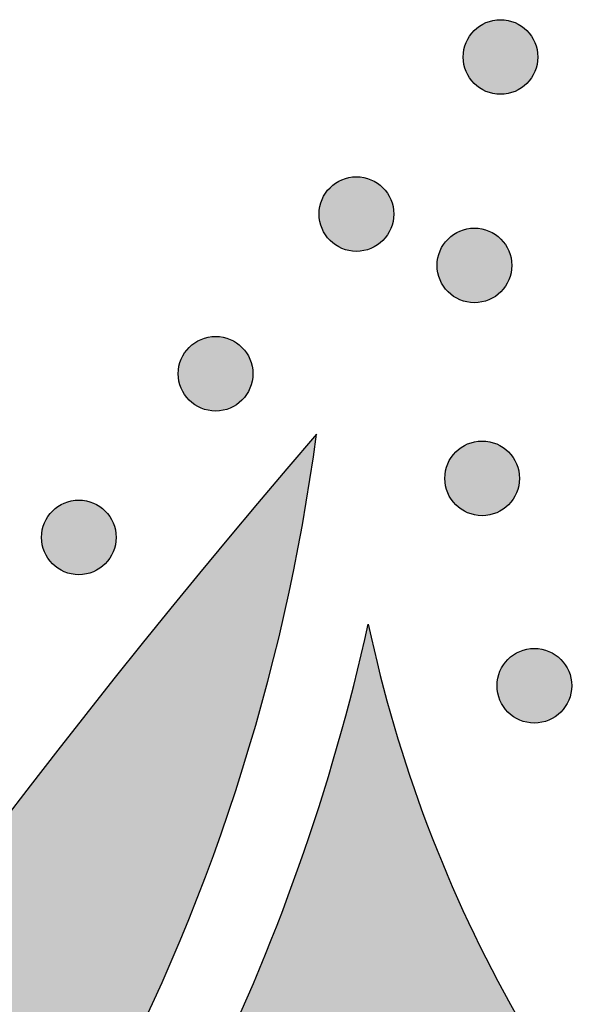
# Model space of a CAD drawing. Header units: millimetres. Extents: x -3873 to -97, y 912 to 4165.
# Tile 511 of 656: x -1963 to -1936, y 3135 to 3182. Entities that reach past the tile are written whole.
import ezdxf

# ---------------------------------------------------------------- set-up
doc = ezdxf.new("R2010")
doc.units = ezdxf.units.MM
doc.layers.add('pattern', color=7, linetype='Continuous', true_color=0x000000)

msp = doc.modelspace()

# ---------------------------------------------------------------- hatches: boundary and pattern name
at = {"layer": 'pattern'}
for points in [[(-1938.588, 3181.016), (-1938.616, 3181.043), (-1938.645, 3181.07), (-1938.675, 3181.097), (-1938.706, 3181.123), (-1938.737, 3181.149), (-1938.77, 3181.174), (-1938.803, 3181.199), (-1938.837, 3181.223), (-1938.872, 3181.246), (-1938.908, 3181.269), (-1938.944, 3181.291), (-1938.981, 3181.313), (-1939.019, 3181.333), (-1939.058, 3181.353), (-1939.098, 3181.372), (-1939.138, 3181.389), (-1939.178, 3181.406), (-1939.22, 3181.423), (-1939.262, 3181.438), (-1939.304, 3181.452), (-1939.347, 3181.465), (-1939.391, 3181.477), (-1939.435, 3181.488), (-1939.479, 3181.498), (-1939.523, 3181.507), (-1939.568, 3181.514), (-1939.614, 3181.521), (-1939.659, 3181.526), (-1939.705, 3181.53), (-1939.751, 3181.533), (-1939.796, 3181.535), (-1939.842, 3181.535), (-1939.888, 3181.535), (-1939.934, 3181.533), (-1939.98, 3181.53), (-1940.026, 3181.526), (-1940.071, 3181.521), (-1940.116, 3181.514), (-1940.161, 3181.507), (-1940.206, 3181.498), (-1940.25, 3181.488), (-1940.294, 3181.477), (-1940.338, 3181.465), (-1940.381, 3181.452), (-1940.423, 3181.438), (-1940.465, 3181.423), (-1940.506, 3181.406), (-1940.547, 3181.389), (-1940.587, 3181.372), (-1940.627, 3181.353), (-1940.665, 3181.333), (-1940.703, 3181.313), (-1940.741, 3181.291), (-1940.777, 3181.269), (-1940.813, 3181.246), (-1940.848, 3181.223), (-1940.882, 3181.199), (-1940.915, 3181.174), (-1940.948, 3181.149), (-1940.979, 3181.123), (-1941.01, 3181.097), (-1941.04, 3181.07), (-1941.069, 3181.043), (-1941.097, 3181.016), (-1941.125, 3180.988), (-1941.152, 3180.959), (-1941.178, 3180.929), (-1941.205, 3180.898), (-1941.23, 3180.866), (-1941.256, 3180.834), (-1941.28, 3180.801), (-1941.304, 3180.766), (-1941.328, 3180.732), (-1941.351, 3180.696), (-1941.373, 3180.659), (-1941.394, 3180.622), (-1941.414, 3180.584), (-1941.434, 3180.545), (-1941.453, 3180.506), (-1941.471, 3180.466), (-1941.488, 3180.425), (-1941.504, 3180.384), (-1941.519, 3180.342), (-1941.533, 3180.299), (-1941.546, 3180.256), (-1941.558, 3180.213), (-1941.569, 3180.169), (-1941.579, 3180.125), (-1941.588, 3180.08), (-1941.595, 3180.035), (-1941.602, 3179.99), (-1941.607, 3179.944), (-1941.611, 3179.899), (-1941.614, 3179.853), (-1941.616, 3179.807), (-1941.617, 3179.761), (-1941.616, 3179.715), (-1941.614, 3179.669), (-1941.611, 3179.624), (-1941.607, 3179.578), (-1941.602, 3179.532), (-1941.595, 3179.487), (-1941.588, 3179.442), (-1941.579, 3179.398), (-1941.569, 3179.353), (-1941.558, 3179.309), (-1941.546, 3179.266), (-1941.533, 3179.223), (-1941.519, 3179.18), (-1941.504, 3179.138), (-1941.488, 3179.097), (-1941.471, 3179.056), (-1941.453, 3179.016), (-1941.434, 3178.977), (-1941.414, 3178.938), (-1941.394, 3178.9), (-1941.373, 3178.863), (-1941.351, 3178.826), (-1941.328, 3178.791), (-1941.304, 3178.756), (-1941.28, 3178.722), (-1941.256, 3178.688), (-1941.23, 3178.656), (-1941.205, 3178.624), (-1941.178, 3178.594), (-1941.152, 3178.564), (-1941.125, 3178.535), (-1941.097, 3178.506), (-1941.069, 3178.479), (-1941.04, 3178.452), (-1941.01, 3178.425), (-1940.979, 3178.399), (-1940.948, 3178.373), (-1940.915, 3178.348), (-1940.882, 3178.323), (-1940.848, 3178.299), (-1940.813, 3178.276), (-1940.777, 3178.253), (-1940.741, 3178.231), (-1940.703, 3178.21), (-1940.665, 3178.189), (-1940.627, 3178.17), (-1940.587, 3178.151), (-1940.547, 3178.133), (-1940.506, 3178.116), (-1940.465, 3178.1), (-1940.423, 3178.085), (-1940.381, 3178.07), (-1940.338, 3178.057), (-1940.294, 3178.045), (-1940.25, 3178.034), (-1940.206, 3178.024), (-1940.161, 3178.016), (-1940.116, 3178.008), (-1940.071, 3178.002), (-1940.026, 3177.996), (-1939.98, 3177.992), (-1939.934, 3177.989), (-1939.888, 3177.987), (-1939.842, 3177.987), (-1939.796, 3177.987), (-1939.751, 3177.989), (-1939.705, 3177.992), (-1939.659, 3177.996), (-1939.614, 3178.002), (-1939.568, 3178.008), (-1939.523, 3178.016), (-1939.479, 3178.024), (-1939.435, 3178.034), (-1939.391, 3178.045), (-1939.347, 3178.057), (-1939.304, 3178.07), (-1939.262, 3178.085), (-1939.22, 3178.1), (-1939.178, 3178.116), (-1939.138, 3178.133), (-1939.098, 3178.151), (-1939.058, 3178.17), (-1939.019, 3178.189), (-1938.981, 3178.21), (-1938.944, 3178.231), (-1938.908, 3178.253), (-1938.872, 3178.276), (-1938.837, 3178.299), (-1938.803, 3178.323), (-1938.77, 3178.348), (-1938.737, 3178.373), (-1938.706, 3178.399), (-1938.675, 3178.425), (-1938.645, 3178.452), (-1938.616, 3178.479), (-1938.588, 3178.506), (-1938.56, 3178.535), (-1938.533, 3178.564), (-1938.506, 3178.594), (-1938.48, 3178.624), (-1938.454, 3178.656), (-1938.429, 3178.688), (-1938.404, 3178.722), (-1938.38, 3178.756), (-1938.357, 3178.791), (-1938.334, 3178.826), (-1938.312, 3178.863), (-1938.291, 3178.9), (-1938.271, 3178.938), (-1938.251, 3178.977), (-1938.232, 3179.016), (-1938.214, 3179.056), (-1938.197, 3179.097), (-1938.181, 3179.138), (-1938.166, 3179.18), (-1938.152, 3179.223), (-1938.139, 3179.266), (-1938.127, 3179.309), (-1938.116, 3179.353), (-1938.106, 3179.398), (-1938.097, 3179.442), (-1938.089, 3179.487), (-1938.083, 3179.532), (-1938.078, 3179.578), (-1938.073, 3179.624), (-1938.07, 3179.669), (-1938.069, 3179.715), (-1938.068, 3179.761), (-1938.069, 3179.807), (-1938.07, 3179.853), (-1938.073, 3179.899), (-1938.078, 3179.944), (-1938.083, 3179.99), (-1938.089, 3180.035), (-1938.097, 3180.08), (-1938.106, 3180.125), (-1938.116, 3180.169), (-1938.127, 3180.213), (-1938.139, 3180.256), (-1938.152, 3180.299), (-1938.166, 3180.342), (-1938.181, 3180.384), (-1938.197, 3180.425), (-1938.214, 3180.466), (-1938.232, 3180.506), (-1938.251, 3180.545), (-1938.271, 3180.584), (-1938.291, 3180.622), (-1938.312, 3180.659), (-1938.334, 3180.696), (-1938.357, 3180.732), (-1938.38, 3180.766), (-1938.404, 3180.801), (-1938.429, 3180.834), (-1938.454, 3180.866), (-1938.48, 3180.898), (-1938.506, 3180.929), (-1938.533, 3180.959), (-1938.56, 3180.988)], [(-1945.431, 3173.547), (-1945.46, 3173.575), (-1945.489, 3173.602), (-1945.519, 3173.629), (-1945.549, 3173.655), (-1945.581, 3173.681), (-1945.613, 3173.706), (-1945.647, 3173.731), (-1945.681, 3173.755), (-1945.716, 3173.778), (-1945.751, 3173.801), (-1945.788, 3173.823), (-1945.825, 3173.844), (-1945.863, 3173.865), (-1945.902, 3173.884), (-1945.941, 3173.903), (-1945.981, 3173.921), (-1946.022, 3173.938), (-1946.063, 3173.954), (-1946.105, 3173.969), (-1946.148, 3173.983), (-1946.191, 3173.996), (-1946.234, 3174.008), (-1946.278, 3174.019), (-1946.323, 3174.029), (-1946.367, 3174.038), (-1946.412, 3174.046), (-1946.457, 3174.052), (-1946.503, 3174.057), (-1946.548, 3174.062), (-1946.594, 3174.065), (-1946.64, 3174.066), (-1946.686, 3174.067), (-1946.732, 3174.066), (-1946.778, 3174.065), (-1946.824, 3174.062), (-1946.869, 3174.057), (-1946.915, 3174.052), (-1946.96, 3174.046), (-1947.005, 3174.038), (-1947.05, 3174.029), (-1947.094, 3174.019), (-1947.138, 3174.008), (-1947.181, 3173.996), (-1947.224, 3173.983), (-1947.267, 3173.969), (-1947.309, 3173.954), (-1947.35, 3173.938), (-1947.391, 3173.921), (-1947.431, 3173.903), (-1947.47, 3173.884), (-1947.509, 3173.865), (-1947.547, 3173.844), (-1947.584, 3173.823), (-1947.621, 3173.801), (-1947.657, 3173.778), (-1947.691, 3173.755), (-1947.726, 3173.731), (-1947.759, 3173.706), (-1947.791, 3173.681), (-1947.823, 3173.655), (-1947.854, 3173.629), (-1947.884, 3173.602), (-1947.913, 3173.575), (-1947.941, 3173.547), (-1947.968, 3173.519), (-1947.995, 3173.49), (-1948.022, 3173.46), (-1948.048, 3173.429), (-1948.074, 3173.398), (-1948.099, 3173.365), (-1948.124, 3173.332), (-1948.148, 3173.298), (-1948.171, 3173.263), (-1948.194, 3173.227), (-1948.216, 3173.191), (-1948.237, 3173.154), (-1948.258, 3173.116), (-1948.278, 3173.077), (-1948.296, 3173.037), (-1948.314, 3172.997), (-1948.331, 3172.957), (-1948.348, 3172.915), (-1948.363, 3172.873), (-1948.377, 3172.831), (-1948.39, 3172.788), (-1948.402, 3172.744), (-1948.413, 3172.701), (-1948.423, 3172.656), (-1948.431, 3172.612), (-1948.439, 3172.567), (-1948.446, 3172.521), (-1948.451, 3172.476), (-1948.455, 3172.43), (-1948.458, 3172.384), (-1948.46, 3172.339), (-1948.46, 3172.293), (-1948.46, 3172.247), (-1948.458, 3172.201), (-1948.455, 3172.155), (-1948.451, 3172.109), (-1948.446, 3172.064), (-1948.439, 3172.019), (-1948.431, 3171.974), (-1948.423, 3171.929), (-1948.413, 3171.885), (-1948.402, 3171.841), (-1948.39, 3171.797), (-1948.377, 3171.754), (-1948.363, 3171.712), (-1948.348, 3171.67), (-1948.331, 3171.629), (-1948.314, 3171.588), (-1948.296, 3171.548), (-1948.278, 3171.508), (-1948.258, 3171.47), (-1948.237, 3171.432), (-1948.216, 3171.394), (-1948.194, 3171.358), (-1948.171, 3171.322), (-1948.148, 3171.287), (-1948.124, 3171.253), (-1948.099, 3171.22), (-1948.074, 3171.187), (-1948.048, 3171.156), (-1948.022, 3171.125), (-1947.995, 3171.095), (-1947.968, 3171.066), (-1947.941, 3171.038), (-1947.913, 3171.01), (-1947.884, 3170.983), (-1947.854, 3170.957), (-1947.823, 3170.93), (-1947.791, 3170.905), (-1947.759, 3170.879), (-1947.726, 3170.855), (-1947.691, 3170.831), (-1947.657, 3170.807), (-1947.621, 3170.785), (-1947.584, 3170.763), (-1947.547, 3170.741), (-1947.509, 3170.721), (-1947.47, 3170.701), (-1947.431, 3170.682), (-1947.391, 3170.664), (-1947.35, 3170.647), (-1947.309, 3170.631), (-1947.267, 3170.616), (-1947.224, 3170.602), (-1947.181, 3170.589), (-1947.138, 3170.577), (-1947.094, 3170.566), (-1947.05, 3170.556), (-1947.005, 3170.547), (-1946.96, 3170.54), (-1946.915, 3170.533), (-1946.869, 3170.528), (-1946.824, 3170.524), (-1946.778, 3170.521), (-1946.732, 3170.519), (-1946.686, 3170.518), (-1946.64, 3170.519), (-1946.594, 3170.521), (-1946.548, 3170.524), (-1946.503, 3170.528), (-1946.457, 3170.533), (-1946.412, 3170.54), (-1946.367, 3170.547), (-1946.323, 3170.556), (-1946.278, 3170.566), (-1946.234, 3170.577), (-1946.191, 3170.589), (-1946.148, 3170.602), (-1946.105, 3170.616), (-1946.063, 3170.631), (-1946.022, 3170.647), (-1945.981, 3170.664), (-1945.941, 3170.682), (-1945.902, 3170.701), (-1945.863, 3170.721), (-1945.825, 3170.741), (-1945.788, 3170.763), (-1945.751, 3170.785), (-1945.716, 3170.807), (-1945.681, 3170.831), (-1945.647, 3170.855), (-1945.613, 3170.879), (-1945.581, 3170.905), (-1945.549, 3170.93), (-1945.519, 3170.957), (-1945.489, 3170.983), (-1945.46, 3171.01), (-1945.431, 3171.038), (-1945.404, 3171.066), (-1945.377, 3171.095), (-1945.35, 3171.125), (-1945.324, 3171.156), (-1945.298, 3171.187), (-1945.273, 3171.22), (-1945.248, 3171.253), (-1945.224, 3171.287), (-1945.201, 3171.322), (-1945.178, 3171.358), (-1945.156, 3171.394), (-1945.135, 3171.432), (-1945.114, 3171.47), (-1945.095, 3171.508), (-1945.076, 3171.548), (-1945.058, 3171.588), (-1945.041, 3171.629), (-1945.025, 3171.67), (-1945.01, 3171.712), (-1944.995, 3171.754), (-1944.982, 3171.797), (-1944.97, 3171.841), (-1944.959, 3171.885), (-1944.949, 3171.929), (-1944.941, 3171.974), (-1944.933, 3172.019), (-1944.927, 3172.064), (-1944.921, 3172.109), (-1944.917, 3172.155), (-1944.914, 3172.201), (-1944.912, 3172.247), (-1944.912, 3172.293), (-1944.912, 3172.339), (-1944.914, 3172.384), (-1944.917, 3172.43), (-1944.921, 3172.476), (-1944.927, 3172.521), (-1944.933, 3172.567), (-1944.941, 3172.612), (-1944.949, 3172.656), (-1944.959, 3172.701), (-1944.97, 3172.744), (-1944.982, 3172.788), (-1944.995, 3172.831), (-1945.01, 3172.873), (-1945.025, 3172.915), (-1945.041, 3172.957), (-1945.058, 3172.997), (-1945.076, 3173.037), (-1945.095, 3173.077), (-1945.114, 3173.116), (-1945.135, 3173.154), (-1945.156, 3173.191), (-1945.178, 3173.227), (-1945.201, 3173.263), (-1945.224, 3173.298), (-1945.248, 3173.332), (-1945.273, 3173.365), (-1945.298, 3173.398), (-1945.324, 3173.429), (-1945.35, 3173.46), (-1945.377, 3173.49), (-1945.404, 3173.519)], [(-1939.825, 3171.105), (-1939.853, 3171.133), (-1939.882, 3171.16), (-1939.912, 3171.187), (-1939.943, 3171.213), (-1939.974, 3171.239), (-1940.007, 3171.264), (-1940.04, 3171.288), (-1940.074, 3171.312), (-1940.109, 3171.336), (-1940.145, 3171.359), (-1940.181, 3171.381), (-1940.218, 3171.402), (-1940.256, 3171.422), (-1940.295, 3171.442), (-1940.335, 3171.461), (-1940.375, 3171.479), (-1940.415, 3171.496), (-1940.457, 3171.512), (-1940.499, 3171.527), (-1940.541, 3171.541), (-1940.584, 3171.554), (-1940.628, 3171.566), (-1940.672, 3171.577), (-1940.716, 3171.587), (-1940.76, 3171.596), (-1940.805, 3171.604), (-1940.851, 3171.61), (-1940.896, 3171.615), (-1940.942, 3171.619), (-1940.988, 3171.622), (-1941.033, 3171.624), (-1941.079, 3171.625), (-1941.125, 3171.624), (-1941.171, 3171.622), (-1941.217, 3171.619), (-1941.263, 3171.615), (-1941.308, 3171.61), (-1941.353, 3171.604), (-1941.398, 3171.596), (-1941.443, 3171.587), (-1941.487, 3171.577), (-1941.531, 3171.566), (-1941.575, 3171.554), (-1941.618, 3171.541), (-1941.66, 3171.527), (-1941.702, 3171.512), (-1941.743, 3171.496), (-1941.784, 3171.479), (-1941.824, 3171.461), (-1941.864, 3171.442), (-1941.902, 3171.422), (-1941.94, 3171.402), (-1941.978, 3171.381), (-1942.014, 3171.359), (-1942.05, 3171.336), (-1942.085, 3171.312), (-1942.119, 3171.288), (-1942.152, 3171.264), (-1942.185, 3171.239), (-1942.216, 3171.213), (-1942.247, 3171.187), (-1942.277, 3171.16), (-1942.306, 3171.133), (-1942.334, 3171.105), (-1942.362, 3171.077), (-1942.389, 3171.048), (-1942.415, 3171.018), (-1942.442, 3170.987), (-1942.467, 3170.956), (-1942.493, 3170.923), (-1942.517, 3170.89), (-1942.541, 3170.856), (-1942.565, 3170.821), (-1942.587, 3170.785), (-1942.61, 3170.749), (-1942.631, 3170.711), (-1942.651, 3170.673), (-1942.671, 3170.635), (-1942.69, 3170.595), (-1942.708, 3170.555), (-1942.725, 3170.514), (-1942.741, 3170.473), (-1942.756, 3170.431), (-1942.77, 3170.389), (-1942.783, 3170.346), (-1942.795, 3170.302), (-1942.806, 3170.258), (-1942.816, 3170.214), (-1942.825, 3170.169), (-1942.832, 3170.124), (-1942.839, 3170.079), (-1942.844, 3170.034), (-1942.848, 3169.988), (-1942.851, 3169.942), (-1942.853, 3169.896), (-1942.854, 3169.85), (-1942.853, 3169.805), (-1942.851, 3169.759), (-1942.848, 3169.713), (-1942.844, 3169.667), (-1942.839, 3169.622), (-1942.832, 3169.577), (-1942.825, 3169.532), (-1942.816, 3169.487), (-1942.806, 3169.443), (-1942.795, 3169.399), (-1942.783, 3169.355), (-1942.77, 3169.312), (-1942.756, 3169.27), (-1942.741, 3169.228), (-1942.725, 3169.187), (-1942.708, 3169.146), (-1942.69, 3169.106), (-1942.671, 3169.066), (-1942.651, 3169.028), (-1942.631, 3168.99), (-1942.61, 3168.952), (-1942.587, 3168.916), (-1942.565, 3168.88), (-1942.541, 3168.845), (-1942.517, 3168.811), (-1942.493, 3168.778), (-1942.467, 3168.745), (-1942.442, 3168.714), (-1942.415, 3168.683), (-1942.389, 3168.653), (-1942.362, 3168.624), (-1942.334, 3168.596), (-1942.306, 3168.568), (-1942.277, 3168.541), (-1942.247, 3168.514), (-1942.216, 3168.488), (-1942.185, 3168.462), (-1942.152, 3168.437), (-1942.119, 3168.413), (-1942.085, 3168.389), (-1942.05, 3168.365), (-1942.014, 3168.342), (-1941.978, 3168.32), (-1941.94, 3168.299), (-1941.902, 3168.279), (-1941.864, 3168.259), (-1941.824, 3168.24), (-1941.784, 3168.222), (-1941.743, 3168.205), (-1941.702, 3168.189), (-1941.66, 3168.174), (-1941.618, 3168.16), (-1941.575, 3168.147), (-1941.531, 3168.135), (-1941.487, 3168.124), (-1941.443, 3168.114), (-1941.398, 3168.105), (-1941.353, 3168.097), (-1941.308, 3168.091), (-1941.263, 3168.086), (-1941.217, 3168.082), (-1941.171, 3168.079), (-1941.125, 3168.077), (-1941.079, 3168.076), (-1941.033, 3168.077), (-1940.988, 3168.079), (-1940.942, 3168.082), (-1940.896, 3168.086), (-1940.851, 3168.091), (-1940.805, 3168.097), (-1940.76, 3168.105), (-1940.716, 3168.114), (-1940.672, 3168.124), (-1940.628, 3168.135), (-1940.584, 3168.147), (-1940.541, 3168.16), (-1940.499, 3168.174), (-1940.457, 3168.189), (-1940.415, 3168.205), (-1940.375, 3168.222), (-1940.335, 3168.24), (-1940.295, 3168.259), (-1940.256, 3168.279), (-1940.218, 3168.299), (-1940.181, 3168.32), (-1940.145, 3168.342), (-1940.109, 3168.365), (-1940.074, 3168.389), (-1940.04, 3168.413), (-1940.007, 3168.437), (-1939.974, 3168.462), (-1939.943, 3168.488), (-1939.912, 3168.514), (-1939.882, 3168.541), (-1939.853, 3168.568), (-1939.825, 3168.596), (-1939.797, 3168.624), (-1939.77, 3168.653), (-1939.743, 3168.683), (-1939.717, 3168.714), (-1939.691, 3168.745), (-1939.666, 3168.778), (-1939.641, 3168.811), (-1939.617, 3168.845), (-1939.594, 3168.88), (-1939.571, 3168.916), (-1939.549, 3168.952), (-1939.528, 3168.99), (-1939.507, 3169.028), (-1939.488, 3169.066), (-1939.469, 3169.106), (-1939.451, 3169.146), (-1939.434, 3169.187), (-1939.418, 3169.228), (-1939.403, 3169.27), (-1939.389, 3169.312), (-1939.376, 3169.355), (-1939.364, 3169.399), (-1939.353, 3169.443), (-1939.343, 3169.487), (-1939.334, 3169.532), (-1939.326, 3169.577), (-1939.32, 3169.622), (-1939.315, 3169.667), (-1939.31, 3169.713), (-1939.307, 3169.759), (-1939.306, 3169.805), (-1939.305, 3169.85), (-1939.306, 3169.896), (-1939.307, 3169.942), (-1939.31, 3169.988), (-1939.315, 3170.034), (-1939.32, 3170.079), (-1939.326, 3170.124), (-1939.334, 3170.169), (-1939.343, 3170.214), (-1939.353, 3170.258), (-1939.364, 3170.302), (-1939.376, 3170.346), (-1939.389, 3170.389), (-1939.403, 3170.431), (-1939.418, 3170.473), (-1939.434, 3170.514), (-1939.451, 3170.555), (-1939.469, 3170.595), (-1939.488, 3170.635), (-1939.507, 3170.673), (-1939.528, 3170.711), (-1939.549, 3170.749), (-1939.571, 3170.785), (-1939.594, 3170.821), (-1939.617, 3170.856), (-1939.641, 3170.89), (-1939.666, 3170.923), (-1939.691, 3170.956), (-1939.717, 3170.987), (-1939.743, 3171.018), (-1939.77, 3171.048), (-1939.797, 3171.077)], [(-1952.127, 3165.955), (-1952.155, 3165.983), (-1952.184, 3166.01), (-1952.214, 3166.036), (-1952.245, 3166.063), (-1952.276, 3166.089), (-1952.309, 3166.114), (-1952.342, 3166.138), (-1952.376, 3166.162), (-1952.411, 3166.186), (-1952.447, 3166.209), (-1952.483, 3166.231), (-1952.521, 3166.252), (-1952.559, 3166.272), (-1952.597, 3166.292), (-1952.637, 3166.311), (-1952.677, 3166.329), (-1952.718, 3166.346), (-1952.759, 3166.362), (-1952.801, 3166.377), (-1952.843, 3166.391), (-1952.886, 3166.404), (-1952.93, 3166.416), (-1952.974, 3166.427), (-1953.018, 3166.437), (-1953.063, 3166.446), (-1953.108, 3166.453), (-1953.153, 3166.46), (-1953.198, 3166.465), (-1953.244, 3166.469), (-1953.29, 3166.472), (-1953.336, 3166.474), (-1953.381, 3166.475), (-1953.427, 3166.474), (-1953.473, 3166.472), (-1953.519, 3166.469), (-1953.565, 3166.465), (-1953.61, 3166.46), (-1953.655, 3166.453), (-1953.7, 3166.446), (-1953.745, 3166.437), (-1953.789, 3166.427), (-1953.833, 3166.416), (-1953.877, 3166.404), (-1953.92, 3166.391), (-1953.962, 3166.377), (-1954.004, 3166.362), (-1954.045, 3166.346), (-1954.086, 3166.329), (-1954.126, 3166.311), (-1954.166, 3166.292), (-1954.204, 3166.272), (-1954.242, 3166.252), (-1954.28, 3166.231), (-1954.316, 3166.209), (-1954.352, 3166.186), (-1954.387, 3166.162), (-1954.421, 3166.138), (-1954.454, 3166.114), (-1954.487, 3166.089), (-1954.518, 3166.063), (-1954.549, 3166.036), (-1954.579, 3166.01), (-1954.608, 3165.983), (-1954.636, 3165.955), (-1954.664, 3165.927), (-1954.691, 3165.898), (-1954.718, 3165.868), (-1954.744, 3165.837), (-1954.77, 3165.806), (-1954.795, 3165.773), (-1954.819, 3165.74), (-1954.843, 3165.706), (-1954.867, 3165.671), (-1954.89, 3165.635), (-1954.912, 3165.599), (-1954.933, 3165.561), (-1954.953, 3165.523), (-1954.973, 3165.485), (-1954.992, 3165.445), (-1955.01, 3165.405), (-1955.027, 3165.364), (-1955.043, 3165.323), (-1955.058, 3165.281), (-1955.072, 3165.239), (-1955.085, 3165.196), (-1955.097, 3165.152), (-1955.108, 3165.108), (-1955.118, 3165.064), (-1955.127, 3165.019), (-1955.135, 3164.974), (-1955.141, 3164.929), (-1955.146, 3164.884), (-1955.15, 3164.838), (-1955.153, 3164.792), (-1955.155, 3164.746), (-1955.156, 3164.7), (-1955.155, 3164.655), (-1955.153, 3164.609), (-1955.15, 3164.563), (-1955.146, 3164.517), (-1955.141, 3164.472), (-1955.135, 3164.427), (-1955.127, 3164.382), (-1955.118, 3164.337), (-1955.108, 3164.293), (-1955.097, 3164.249), (-1955.085, 3164.205), (-1955.072, 3164.162), (-1955.058, 3164.12), (-1955.043, 3164.078), (-1955.027, 3164.036), (-1955.01, 3163.996), (-1954.992, 3163.956), (-1954.973, 3163.916), (-1954.953, 3163.878), (-1954.933, 3163.839), (-1954.912, 3163.802), (-1954.89, 3163.766), (-1954.867, 3163.73), (-1954.843, 3163.695), (-1954.819, 3163.661), (-1954.795, 3163.628), (-1954.77, 3163.595), (-1954.744, 3163.564), (-1954.718, 3163.533), (-1954.691, 3163.503), (-1954.664, 3163.474), (-1954.636, 3163.446), (-1954.608, 3163.418), (-1954.579, 3163.391), (-1954.549, 3163.364), (-1954.518, 3163.338), (-1954.487, 3163.312), (-1954.454, 3163.287), (-1954.421, 3163.263), (-1954.387, 3163.238), (-1954.352, 3163.215), (-1954.316, 3163.192), (-1954.28, 3163.17), (-1954.242, 3163.149), (-1954.204, 3163.129), (-1954.166, 3163.109), (-1954.126, 3163.09), (-1954.086, 3163.072), (-1954.045, 3163.055), (-1954.004, 3163.039), (-1953.962, 3163.024), (-1953.92, 3163.01), (-1953.877, 3162.997), (-1953.833, 3162.985), (-1953.789, 3162.974), (-1953.745, 3162.964), (-1953.7, 3162.955), (-1953.655, 3162.947), (-1953.61, 3162.941), (-1953.565, 3162.936), (-1953.519, 3162.932), (-1953.473, 3162.929), (-1953.427, 3162.927), (-1953.381, 3162.926), (-1953.336, 3162.927), (-1953.29, 3162.929), (-1953.244, 3162.932), (-1953.198, 3162.936), (-1953.153, 3162.941), (-1953.108, 3162.947), (-1953.063, 3162.955), (-1953.018, 3162.964), (-1952.974, 3162.974), (-1952.93, 3162.985), (-1952.886, 3162.997), (-1952.843, 3163.01), (-1952.801, 3163.024), (-1952.759, 3163.039), (-1952.718, 3163.055), (-1952.677, 3163.072), (-1952.637, 3163.09), (-1952.597, 3163.109), (-1952.559, 3163.129), (-1952.521, 3163.149), (-1952.483, 3163.17), (-1952.447, 3163.192), (-1952.411, 3163.215), (-1952.376, 3163.238), (-1952.342, 3163.263), (-1952.309, 3163.287), (-1952.276, 3163.312), (-1952.245, 3163.338), (-1952.214, 3163.364), (-1952.184, 3163.391), (-1952.155, 3163.418), (-1952.127, 3163.446), (-1952.099, 3163.474), (-1952.072, 3163.503), (-1952.045, 3163.533), (-1952.019, 3163.564), (-1951.993, 3163.595), (-1951.968, 3163.628), (-1951.944, 3163.661), (-1951.92, 3163.695), (-1951.896, 3163.73), (-1951.873, 3163.766), (-1951.851, 3163.802), (-1951.83, 3163.839), (-1951.81, 3163.878), (-1951.79, 3163.916), (-1951.771, 3163.956), (-1951.753, 3163.996), (-1951.736, 3164.036), (-1951.72, 3164.078), (-1951.705, 3164.12), (-1951.691, 3164.162), (-1951.678, 3164.205), (-1951.666, 3164.249), (-1951.655, 3164.293), (-1951.645, 3164.337), (-1951.636, 3164.382), (-1951.628, 3164.427), (-1951.622, 3164.472), (-1951.617, 3164.517), (-1951.613, 3164.563), (-1951.61, 3164.609), (-1951.608, 3164.655), (-1951.607, 3164.7), (-1951.608, 3164.746), (-1951.61, 3164.792), (-1951.613, 3164.838), (-1951.617, 3164.884), (-1951.622, 3164.929), (-1951.628, 3164.974), (-1951.636, 3165.019), (-1951.645, 3165.064), (-1951.655, 3165.108), (-1951.666, 3165.152), (-1951.678, 3165.196), (-1951.691, 3165.239), (-1951.705, 3165.281), (-1951.72, 3165.323), (-1951.736, 3165.364), (-1951.753, 3165.405), (-1951.771, 3165.445), (-1951.79, 3165.485), (-1951.81, 3165.523), (-1951.83, 3165.561), (-1951.851, 3165.599), (-1951.873, 3165.635), (-1951.896, 3165.671), (-1951.92, 3165.706), (-1951.944, 3165.74), (-1951.968, 3165.773), (-1951.993, 3165.806), (-1952.019, 3165.837), (-1952.045, 3165.868), (-1952.072, 3165.898), (-1952.099, 3165.927)], [(-2030.457, 2910.644), (-2030.354, 2917.828), (-2030.114, 2925.028), (-2029.734, 2932.242), (-2029.214, 2939.465), (-2028.554, 2946.693), (-2027.752, 2953.922), (-2026.808, 2961.148), (-2025.723, 2968.366), (-2024.495, 2975.573), (-2023.126, 2982.764), (-2021.615, 2989.935), (-2019.963, 2997.082), (-2018.17, 3004.201), (-2016.237, 3011.287), (-2014.165, 3018.338), (-2011.955, 3025.347), (-2009.608, 3032.312), (-2007.127, 3039.229), (-2004.511, 3046.093), (-2001.763, 3052.901), (-1998.886, 3059.648), (-1995.879, 3066.332), (-1992.747, 3072.948), (-1989.491, 3079.493), (-1986.113, 3085.964), (-1982.616, 3092.357), (-1979.003, 3098.67), (-1975.277, 3104.898), (-1971.439, 3111.039), (-1967.494, 3117.091), (-1963.444, 3123.049), (-1959.292, 3128.913), (-1958.28, 3130.827), (-1957.31, 3132.768), (-1956.383, 3134.733), (-1955.5, 3136.721), (-1954.662, 3138.732), (-1953.87, 3140.762), (-1953.124, 3142.811), (-1952.426, 3144.878), (-1951.775, 3146.96), (-1951.172, 3149.056), (-1950.618, 3151.164), (-1950.113, 3153.282), (-1949.657, 3155.41), (-1949.25, 3157.544), (-1948.893, 3159.684), (-1948.585, 3161.827), (-1953.993, 3155.406), (-1959.28, 3148.844), (-1964.44, 3142.147), (-1969.469, 3135.317), (-1974.361, 3128.358), (-1979.111, 3121.274), (-1983.716, 3114.07), (-1988.17, 3106.75), (-1992.47, 3099.318), (-1996.612, 3091.779), (-2000.59, 3084.139), (-2004.403, 3076.404), (-2008.046, 3068.577), (-2011.517, 3060.665), (-2014.812, 3052.674), (-2017.929, 3044.609), (-2020.865, 3036.477), (-2023.618, 3028.284), (-2026.187, 3020.035), (-2028.57, 3011.737), (-2030.765, 3003.397), (-2032.772, 2995.02), (-2034.59, 2986.613), (-2036.218, 2978.183), (-2037.656, 2969.735), (-2038.905, 2961.277), (-2039.964, 2952.814), (-2040.835, 2944.352), (-2041.519, 2935.898), (-2042.016, 2927.458), (-2042.328, 2919.038), (-2042.457, 2910.644)], [(-1939.459, 3160.98), (-1939.488, 3161.007), (-1939.517, 3161.034), (-1939.547, 3161.061), (-1939.577, 3161.087), (-1939.609, 3161.113), (-1939.641, 3161.138), (-1939.675, 3161.163), (-1939.709, 3161.187), (-1939.744, 3161.21), (-1939.779, 3161.233), (-1939.816, 3161.255), (-1939.853, 3161.276), (-1939.891, 3161.297), (-1939.93, 3161.317), (-1939.969, 3161.335), (-1940.009, 3161.353), (-1940.05, 3161.37), (-1940.091, 3161.386), (-1940.133, 3161.402), (-1940.176, 3161.416), (-1940.219, 3161.429), (-1940.262, 3161.441), (-1940.306, 3161.452), (-1940.351, 3161.462), (-1940.395, 3161.47), (-1940.44, 3161.478), (-1940.485, 3161.484), (-1940.531, 3161.49), (-1940.576, 3161.494), (-1940.622, 3161.497), (-1940.668, 3161.499), (-1940.714, 3161.499), (-1940.76, 3161.499), (-1940.806, 3161.497), (-1940.852, 3161.494), (-1940.897, 3161.49), (-1940.943, 3161.484), (-1940.988, 3161.478), (-1941.033, 3161.47), (-1941.078, 3161.462), (-1941.122, 3161.452), (-1941.166, 3161.441), (-1941.209, 3161.429), (-1941.252, 3161.416), (-1941.295, 3161.402), (-1941.337, 3161.386), (-1941.378, 3161.37), (-1941.419, 3161.353), (-1941.459, 3161.335), (-1941.498, 3161.317), (-1941.537, 3161.297), (-1941.575, 3161.276), (-1941.612, 3161.255), (-1941.649, 3161.233), (-1941.685, 3161.21), (-1941.719, 3161.187), (-1941.754, 3161.163), (-1941.787, 3161.138), (-1941.819, 3161.113), (-1941.851, 3161.087), (-1941.882, 3161.061), (-1941.912, 3161.034), (-1941.941, 3161.007), (-1941.969, 3160.98), (-1941.996, 3160.951), (-1942.023, 3160.922), (-1942.05, 3160.893), (-1942.076, 3160.862), (-1942.102, 3160.83), (-1942.127, 3160.798), (-1942.152, 3160.764), (-1942.176, 3160.73), (-1942.199, 3160.695), (-1942.222, 3160.66), (-1942.244, 3160.623), (-1942.265, 3160.586), (-1942.286, 3160.548), (-1942.306, 3160.509), (-1942.324, 3160.47), (-1942.342, 3160.43), (-1942.359, 3160.389), (-1942.376, 3160.348), (-1942.391, 3160.306), (-1942.405, 3160.263), (-1942.418, 3160.22), (-1942.43, 3160.177), (-1942.441, 3160.133), (-1942.451, 3160.089), (-1942.459, 3160.044), (-1942.467, 3159.999), (-1942.474, 3159.954), (-1942.479, 3159.908), (-1942.483, 3159.863), (-1942.486, 3159.817), (-1942.488, 3159.771), (-1942.488, 3159.725), (-1942.488, 3159.679), (-1942.486, 3159.633), (-1942.483, 3159.587), (-1942.479, 3159.542), (-1942.474, 3159.496), (-1942.467, 3159.451), (-1942.459, 3159.406), (-1942.451, 3159.361), (-1942.441, 3159.317), (-1942.43, 3159.273), (-1942.418, 3159.23), (-1942.405, 3159.187), (-1942.391, 3159.144), (-1942.376, 3159.102), (-1942.359, 3159.061), (-1942.342, 3159.02), (-1942.324, 3158.98), (-1942.306, 3158.941), (-1942.286, 3158.902), (-1942.265, 3158.864), (-1942.244, 3158.827), (-1942.222, 3158.79), (-1942.199, 3158.754), (-1942.176, 3158.72), (-1942.152, 3158.685), (-1942.127, 3158.652), (-1942.102, 3158.62), (-1942.076, 3158.588), (-1942.05, 3158.557), (-1942.023, 3158.528), (-1941.996, 3158.498), (-1941.969, 3158.47), (-1941.941, 3158.443), (-1941.912, 3158.416), (-1941.882, 3158.389), (-1941.851, 3158.363), (-1941.819, 3158.337), (-1941.787, 3158.312), (-1941.754, 3158.287), (-1941.719, 3158.263), (-1941.685, 3158.24), (-1941.649, 3158.217), (-1941.612, 3158.195), (-1941.575, 3158.174), (-1941.537, 3158.153), (-1941.498, 3158.133), (-1941.459, 3158.115), (-1941.419, 3158.097), (-1941.378, 3158.08), (-1941.337, 3158.063), (-1941.295, 3158.048), (-1941.252, 3158.034), (-1941.209, 3158.021), (-1941.166, 3158.009), (-1941.122, 3157.998), (-1941.078, 3157.988), (-1941.033, 3157.98), (-1940.988, 3157.972), (-1940.943, 3157.965), (-1940.897, 3157.96), (-1940.852, 3157.956), (-1940.806, 3157.953), (-1940.76, 3157.951), (-1940.714, 3157.951), (-1940.668, 3157.951), (-1940.622, 3157.953), (-1940.576, 3157.956), (-1940.531, 3157.96), (-1940.485, 3157.965), (-1940.44, 3157.972), (-1940.395, 3157.98), (-1940.351, 3157.988), (-1940.306, 3157.998), (-1940.262, 3158.009), (-1940.219, 3158.021), (-1940.176, 3158.034), (-1940.133, 3158.048), (-1940.091, 3158.063), (-1940.05, 3158.08), (-1940.009, 3158.097), (-1939.969, 3158.115), (-1939.93, 3158.133), (-1939.891, 3158.153), (-1939.853, 3158.174), (-1939.816, 3158.195), (-1939.779, 3158.217), (-1939.744, 3158.24), (-1939.709, 3158.263), (-1939.675, 3158.287), (-1939.641, 3158.312), (-1939.609, 3158.337), (-1939.577, 3158.363), (-1939.547, 3158.389), (-1939.517, 3158.416), (-1939.488, 3158.443), (-1939.459, 3158.47), (-1939.432, 3158.498), (-1939.405, 3158.528), (-1939.378, 3158.557), (-1939.352, 3158.588), (-1939.326, 3158.62), (-1939.301, 3158.652), (-1939.276, 3158.685), (-1939.252, 3158.72), (-1939.229, 3158.754), (-1939.206, 3158.79), (-1939.184, 3158.827), (-1939.163, 3158.864), (-1939.142, 3158.902), (-1939.123, 3158.941), (-1939.104, 3158.98), (-1939.086, 3159.02), (-1939.069, 3159.061), (-1939.053, 3159.102), (-1939.037, 3159.144), (-1939.023, 3159.187), (-1939.01, 3159.23), (-1938.998, 3159.273), (-1938.987, 3159.317), (-1938.977, 3159.361), (-1938.969, 3159.406), (-1938.961, 3159.451), (-1938.955, 3159.496), (-1938.949, 3159.542), (-1938.945, 3159.587), (-1938.942, 3159.633), (-1938.94, 3159.679), (-1938.94, 3159.725), (-1938.94, 3159.771), (-1938.942, 3159.817), (-1938.945, 3159.863), (-1938.949, 3159.908), (-1938.955, 3159.954), (-1938.961, 3159.999), (-1938.969, 3160.044), (-1938.977, 3160.089), (-1938.987, 3160.133), (-1938.998, 3160.177), (-1939.01, 3160.22), (-1939.023, 3160.263), (-1939.037, 3160.306), (-1939.053, 3160.348), (-1939.069, 3160.389), (-1939.086, 3160.43), (-1939.104, 3160.47), (-1939.123, 3160.509), (-1939.142, 3160.548), (-1939.163, 3160.586), (-1939.184, 3160.623), (-1939.206, 3160.66), (-1939.229, 3160.695), (-1939.252, 3160.73), (-1939.276, 3160.764), (-1939.301, 3160.798), (-1939.326, 3160.83), (-1939.352, 3160.862), (-1939.378, 3160.893), (-1939.405, 3160.922), (-1939.432, 3160.951)], [(-1958.623, 3158.173), (-1958.651, 3158.2), (-1958.68, 3158.227), (-1958.71, 3158.254), (-1958.741, 3158.28), (-1958.772, 3158.306), (-1958.805, 3158.331), (-1958.838, 3158.356), (-1958.872, 3158.38), (-1958.907, 3158.403), (-1958.943, 3158.426), (-1958.979, 3158.448), (-1959.017, 3158.469), (-1959.055, 3158.49), (-1959.093, 3158.509), (-1959.133, 3158.528), (-1959.173, 3158.546), (-1959.214, 3158.563), (-1959.255, 3158.579), (-1959.297, 3158.594), (-1959.339, 3158.609), (-1959.382, 3158.622), (-1959.426, 3158.634), (-1959.47, 3158.645), (-1959.514, 3158.655), (-1959.559, 3158.663), (-1959.604, 3158.671), (-1959.649, 3158.677), (-1959.694, 3158.683), (-1959.74, 3158.687), (-1959.786, 3158.69), (-1959.832, 3158.692), (-1959.878, 3158.692), (-1959.924, 3158.692), (-1959.969, 3158.69), (-1960.015, 3158.687), (-1960.061, 3158.683), (-1960.106, 3158.677), (-1960.152, 3158.671), (-1960.197, 3158.663), (-1960.241, 3158.655), (-1960.285, 3158.645), (-1960.329, 3158.634), (-1960.373, 3158.622), (-1960.416, 3158.609), (-1960.458, 3158.594), (-1960.5, 3158.579), (-1960.542, 3158.563), (-1960.582, 3158.546), (-1960.622, 3158.528), (-1960.662, 3158.509), (-1960.701, 3158.49), (-1960.739, 3158.469), (-1960.776, 3158.448), (-1960.812, 3158.426), (-1960.848, 3158.403), (-1960.883, 3158.38), (-1960.917, 3158.356), (-1960.95, 3158.331), (-1960.983, 3158.306), (-1961.014, 3158.28), (-1961.045, 3158.254), (-1961.075, 3158.227), (-1961.104, 3158.2), (-1961.132, 3158.173), (-1961.16, 3158.144), (-1961.187, 3158.115), (-1961.214, 3158.085), (-1961.24, 3158.055), (-1961.266, 3158.023), (-1961.291, 3157.991), (-1961.316, 3157.957), (-1961.34, 3157.923), (-1961.363, 3157.888), (-1961.386, 3157.853), (-1961.408, 3157.816), (-1961.429, 3157.779), (-1961.45, 3157.741), (-1961.469, 3157.702), (-1961.488, 3157.663), (-1961.506, 3157.623), (-1961.523, 3157.582), (-1961.539, 3157.541), (-1961.554, 3157.499), (-1961.568, 3157.456), (-1961.581, 3157.413), (-1961.593, 3157.37), (-1961.604, 3157.326), (-1961.614, 3157.281), (-1961.623, 3157.237), (-1961.631, 3157.192), (-1961.637, 3157.147), (-1961.642, 3157.101), (-1961.647, 3157.056), (-1961.65, 3157.01), (-1961.651, 3156.964), (-1961.652, 3156.918), (-1961.651, 3156.872), (-1961.65, 3156.826), (-1961.647, 3156.78), (-1961.642, 3156.735), (-1961.637, 3156.689), (-1961.631, 3156.644), (-1961.623, 3156.599), (-1961.614, 3156.554), (-1961.604, 3156.51), (-1961.593, 3156.466), (-1961.581, 3156.423), (-1961.568, 3156.38), (-1961.554, 3156.337), (-1961.539, 3156.295), (-1961.523, 3156.254), (-1961.506, 3156.213), (-1961.488, 3156.173), (-1961.469, 3156.134), (-1961.45, 3156.095), (-1961.429, 3156.057), (-1961.408, 3156.02), (-1961.386, 3155.983), (-1961.363, 3155.947), (-1961.34, 3155.913), (-1961.316, 3155.878), (-1961.291, 3155.845), (-1961.266, 3155.813), (-1961.24, 3155.781), (-1961.214, 3155.75), (-1961.187, 3155.72), (-1961.16, 3155.691), (-1961.132, 3155.663), (-1961.104, 3155.636), (-1961.075, 3155.609), (-1961.045, 3155.582), (-1961.014, 3155.556), (-1960.983, 3155.53), (-1960.95, 3155.505), (-1960.917, 3155.48), (-1960.883, 3155.456), (-1960.848, 3155.433), (-1960.812, 3155.41), (-1960.776, 3155.388), (-1960.739, 3155.367), (-1960.701, 3155.346), (-1960.662, 3155.326), (-1960.622, 3155.308), (-1960.582, 3155.29), (-1960.542, 3155.273), (-1960.5, 3155.256), (-1960.458, 3155.241), (-1960.416, 3155.227), (-1960.373, 3155.214), (-1960.329, 3155.202), (-1960.285, 3155.191), (-1960.241, 3155.181), (-1960.197, 3155.173), (-1960.152, 3155.165), (-1960.106, 3155.158), (-1960.061, 3155.153), (-1960.015, 3155.149), (-1959.969, 3155.146), (-1959.924, 3155.144), (-1959.878, 3155.144), (-1959.832, 3155.144), (-1959.786, 3155.146), (-1959.74, 3155.149), (-1959.694, 3155.153), (-1959.649, 3155.158), (-1959.604, 3155.165), (-1959.559, 3155.173), (-1959.514, 3155.181), (-1959.47, 3155.191), (-1959.426, 3155.202), (-1959.382, 3155.214), (-1959.339, 3155.227), (-1959.297, 3155.241), (-1959.255, 3155.256), (-1959.214, 3155.273), (-1959.173, 3155.29), (-1959.133, 3155.308), (-1959.093, 3155.326), (-1959.055, 3155.346), (-1959.017, 3155.367), (-1958.979, 3155.388), (-1958.943, 3155.41), (-1958.907, 3155.433), (-1958.872, 3155.456), (-1958.838, 3155.48), (-1958.805, 3155.505), (-1958.772, 3155.53), (-1958.741, 3155.556), (-1958.71, 3155.582), (-1958.68, 3155.609), (-1958.651, 3155.636), (-1958.623, 3155.663), (-1958.595, 3155.691), (-1958.568, 3155.72), (-1958.542, 3155.75), (-1958.515, 3155.781), (-1958.49, 3155.813), (-1958.464, 3155.845), (-1958.44, 3155.878), (-1958.416, 3155.913), (-1958.392, 3155.947), (-1958.37, 3155.983), (-1958.347, 3156.02), (-1958.326, 3156.057), (-1958.306, 3156.095), (-1958.286, 3156.134), (-1958.267, 3156.173), (-1958.249, 3156.213), (-1958.232, 3156.254), (-1958.216, 3156.295), (-1958.201, 3156.337), (-1958.187, 3156.38), (-1958.174, 3156.423), (-1958.162, 3156.466), (-1958.151, 3156.51), (-1958.141, 3156.554), (-1958.132, 3156.599), (-1958.125, 3156.644), (-1958.118, 3156.689), (-1958.113, 3156.735), (-1958.109, 3156.78), (-1958.106, 3156.826), (-1958.104, 3156.872), (-1958.103, 3156.918), (-1958.104, 3156.964), (-1958.106, 3157.01), (-1958.109, 3157.056), (-1958.113, 3157.101), (-1958.118, 3157.147), (-1958.125, 3157.192), (-1958.132, 3157.237), (-1958.141, 3157.281), (-1958.151, 3157.326), (-1958.162, 3157.37), (-1958.174, 3157.413), (-1958.187, 3157.456), (-1958.201, 3157.499), (-1958.216, 3157.541), (-1958.232, 3157.582), (-1958.249, 3157.623), (-1958.267, 3157.663), (-1958.286, 3157.702), (-1958.306, 3157.741), (-1958.326, 3157.779), (-1958.347, 3157.816), (-1958.37, 3157.853), (-1958.392, 3157.888), (-1958.416, 3157.923), (-1958.44, 3157.957), (-1958.464, 3157.991), (-1958.49, 3158.023), (-1958.515, 3158.055), (-1958.542, 3158.085), (-1958.568, 3158.115), (-1958.595, 3158.144)], [(-1856.486, 3067.416), (-1857.893, 3067.066), (-1859.293, 3066.676), (-1860.685, 3066.245), (-1862.067, 3065.775), (-1863.437, 3065.265), (-1864.795, 3064.716), (-1866.137, 3064.129), (-1867.462, 3063.503), (-1868.77, 3062.84), (-1870.057, 3062.141), (-1871.324, 3061.407), (-1872.567, 3060.638), (-1873.787, 3059.835), (-1874.981, 3059), (-1876.148, 3058.134), (-1877.288, 3057.239), (-1880.019, 3056.613), (-1882.773, 3056.062), (-1885.548, 3055.586), (-1888.341, 3055.187), (-1891.148, 3054.866), (-1893.967, 3054.622), (-1896.793, 3054.458), (-1899.624, 3054.372), (-1902.456, 3054.366), (-1905.286, 3054.438), (-1908.111, 3054.59), (-1910.927, 3054.82), (-1913.731, 3055.128), (-1916.52, 3055.513), (-1919.291, 3055.975), (-1922.041, 3056.511), (-1923.714, 3056.885), (-1925.377, 3057.304), (-1927.028, 3057.767), (-1928.665, 3058.273), (-1929.812, 3058.663), (-1930.954, 3059.087), (-1932.09, 3059.548), (-1933.219, 3060.043), (-1934.338, 3060.575), (-1935.447, 3061.141), (-1936.544, 3061.743), (-1937.627, 3062.379), (-1938.694, 3063.049), (-1939.744, 3063.753), (-1940.776, 3064.49), (-1941.787, 3065.26), (-1942.776, 3066.06), (-1943.743, 3066.891), (-1944.685, 3067.752), (-1945.601, 3068.641), (-1946.489, 3069.556), (-1947.35, 3070.498), (-1948.181, 3071.465), (-1948.982, 3072.454), (-1949.751, 3073.465), (-1950.488, 3074.497), (-1951.192, 3075.547), (-1951.862, 3076.614), (-1952.498, 3077.697), (-1953.1, 3078.794), (-1953.666, 3079.903), (-1954.198, 3081.023), (-1954.693, 3082.151), (-1955.154, 3083.287), (-1955.579, 3084.429), (-1955.968, 3085.576), (-1956.385, 3086.913), (-1956.774, 3088.263), (-1957.135, 3089.627), (-1957.467, 3091.003), (-1957.769, 3092.389), (-1958.041, 3093.786), (-1958.283, 3095.192), (-1958.494, 3096.606), (-1958.674, 3098.028), (-1958.822, 3099.456), (-1958.939, 3100.888), (-1959.023, 3102.325), (-1959.075, 3103.765), (-1959.095, 3105.206), (-1959.083, 3106.649), (-1959.039, 3108.091), (-1958.961, 3109.532), (-1958.852, 3110.97), (-1958.711, 3112.405), (-1958.537, 3113.835), (-1958.332, 3115.26), (-1958.095, 3116.677), (-1957.827, 3118.088), (-1957.528, 3119.489), (-1957.199, 3120.88), (-1956.839, 3122.261), (-1956.45, 3123.63), (-1956.032, 3124.986), (-1955.586, 3126.329), (-1955.111, 3127.657), (-1954.61, 3128.97), (-1954.081, 3130.267), (-1952.793, 3132.964), (-1951.586, 3135.702), (-1950.461, 3138.478), (-1949.42, 3141.289), (-1948.465, 3144.129), (-1947.596, 3146.996), (-1946.815, 3149.885), (-1946.124, 3152.792), (-1945.853, 3151.576), (-1945.559, 3150.364), (-1945.242, 3149.156), (-1944.901, 3147.954), (-1944.537, 3146.757), (-1944.15, 3145.567), (-1943.741, 3144.385), (-1943.308, 3143.21), (-1942.853, 3142.043), (-1942.377, 3140.886), (-1941.878, 3139.738), (-1941.358, 3138.601), (-1940.816, 3137.474), (-1940.254, 3136.36), (-1939.671, 3135.257), (-1939.068, 3134.167), (-1940.048, 3132.369), (-1940.973, 3130.539), (-1941.841, 3128.679), (-1942.65, 3126.792), (-1943.4, 3124.88), (-1944.09, 3122.946), (-1944.717, 3120.994), (-1945.283, 3119.026), (-1945.518, 3118.125), (-1945.738, 3117.218), (-1945.941, 3116.305), (-1946.129, 3115.386), (-1946.301, 3114.462), (-1946.456, 3113.534), (-1946.594, 3112.602), (-1946.716, 3111.666), (-1946.822, 3110.726), (-1946.91, 3109.784), (-1946.981, 3108.839), (-1947.035, 3107.893), (-1947.072, 3106.945), (-1947.092, 3105.996), (-1947.095, 3105.046), (-1947.08, 3104.097), (-1947.048, 3103.148), (-1946.999, 3102.199), (-1946.932, 3101.253), (-1946.849, 3100.308), (-1946.748, 3099.365), (-1946.631, 3098.425), (-1946.496, 3097.488), (-1946.345, 3096.555), (-1946.177, 3095.626), (-1945.993, 3094.701), (-1945.793, 3093.782), (-1945.576, 3092.868), (-1945.343, 3091.96), (-1945.095, 3091.058), (-1944.831, 3090.162), (-1944.552, 3089.274), (-1944.273, 3088.451), (-1943.968, 3087.632), (-1943.638, 3086.817), (-1943.282, 3086.008), (-1942.901, 3085.204), (-1942.495, 3084.409), (-1942.063, 3083.622), (-1941.607, 3082.846), (-1941.126, 3082.08), (-1940.621, 3081.327), (-1940.092, 3080.587), (-1939.541, 3079.861), (-1938.966, 3079.152), (-1938.37, 3078.458), (-1937.753, 3077.783), (-1937.115, 3077.126), (-1936.458, 3076.488), (-1935.783, 3075.871), (-1935.09, 3075.275), (-1934.38, 3074.701), (-1933.654, 3074.149), (-1932.914, 3073.62), (-1932.161, 3073.115), (-1931.396, 3072.634), (-1930.619, 3072.178), (-1929.832, 3071.746), (-1929.037, 3071.34), (-1928.234, 3070.959), (-1927.424, 3070.603), (-1926.609, 3070.273), (-1925.79, 3069.968), (-1924.967, 3069.689), (-1924.079, 3069.41), (-1923.184, 3069.146), (-1922.282, 3068.898), (-1921.373, 3068.665), (-1920.459, 3068.449), (-1919.54, 3068.248), (-1918.615, 3068.064), (-1917.686, 3067.896), (-1916.753, 3067.745), (-1915.816, 3067.61), (-1914.876, 3067.493), (-1913.934, 3067.392), (-1912.989, 3067.309), (-1912.042, 3067.242), (-1911.093, 3067.193), (-1910.144, 3067.161), (-1909.195, 3067.146), (-1908.245, 3067.149), (-1907.296, 3067.169), (-1906.348, 3067.206), (-1905.402, 3067.26), (-1904.457, 3067.331), (-1903.515, 3067.42), (-1902.575, 3067.525), (-1901.639, 3067.647), (-1900.707, 3067.785), (-1899.779, 3067.941), (-1898.855, 3068.112), (-1897.936, 3068.3), (-1897.023, 3068.504), (-1896.116, 3068.723), (-1895.215, 3068.958), (-1893.245, 3069.524), (-1891.291, 3070.153), (-1889.356, 3070.843), (-1887.443, 3071.593), (-1885.554, 3072.404), (-1883.692, 3073.273), (-1881.861, 3074.199), (-1880.062, 3075.18), (-1878.71, 3074.415), (-1877.335, 3073.684), (-1875.939, 3072.987), (-1874.523, 3072.326), (-1873.088, 3071.702), (-1871.635, 3071.115), (-1870.166, 3070.566), (-1868.683, 3070.056), (-1867.187, 3069.585), (-1865.68, 3069.154), (-1864.163, 3068.763), (-1862.637, 3068.412), (-1861.105, 3068.102), (-1859.569, 3067.833), (-1858.028, 3067.604)], [(-1936.979, 3151.119), (-1937.007, 3151.146), (-1937.036, 3151.173), (-1937.066, 3151.2), (-1937.097, 3151.226), (-1937.128, 3151.252), (-1937.161, 3151.277), (-1937.194, 3151.302), (-1937.228, 3151.326), (-1937.263, 3151.349), (-1937.299, 3151.372), (-1937.335, 3151.394), (-1937.372, 3151.416), (-1937.41, 3151.436), (-1937.449, 3151.456), (-1937.489, 3151.475), (-1937.529, 3151.492), (-1937.569, 3151.509), (-1937.611, 3151.526), (-1937.653, 3151.541), (-1937.695, 3151.555), (-1937.738, 3151.568), (-1937.782, 3151.58), (-1937.826, 3151.591), (-1937.87, 3151.601), (-1937.915, 3151.61), (-1937.96, 3151.617), (-1938.005, 3151.624), (-1938.05, 3151.629), (-1938.096, 3151.633), (-1938.142, 3151.636), (-1938.188, 3151.638), (-1938.233, 3151.638), (-1938.279, 3151.638), (-1938.325, 3151.636), (-1938.371, 3151.633), (-1938.417, 3151.629), (-1938.462, 3151.624), (-1938.507, 3151.617), (-1938.552, 3151.61), (-1938.597, 3151.601), (-1938.641, 3151.591), (-1938.685, 3151.58), (-1938.729, 3151.568), (-1938.772, 3151.555), (-1938.814, 3151.541), (-1938.856, 3151.526), (-1938.897, 3151.509), (-1938.938, 3151.492), (-1938.978, 3151.475), (-1939.018, 3151.456), (-1939.056, 3151.436), (-1939.094, 3151.416), (-1939.132, 3151.394), (-1939.168, 3151.372), (-1939.204, 3151.349), (-1939.239, 3151.326), (-1939.273, 3151.302), (-1939.306, 3151.277), (-1939.339, 3151.252), (-1939.37, 3151.226), (-1939.401, 3151.2), (-1939.431, 3151.173), (-1939.46, 3151.146), (-1939.488, 3151.119), (-1939.516, 3151.091), (-1939.543, 3151.062), (-1939.569, 3151.032), (-1939.596, 3151.001), (-1939.621, 3150.969), (-1939.647, 3150.937), (-1939.671, 3150.904), (-1939.695, 3150.869), (-1939.719, 3150.835), (-1939.742, 3150.799), (-1939.764, 3150.762), (-1939.785, 3150.725), (-1939.805, 3150.687), (-1939.825, 3150.648), (-1939.844, 3150.609), (-1939.862, 3150.569), (-1939.879, 3150.528), (-1939.895, 3150.487), (-1939.91, 3150.445), (-1939.924, 3150.402), (-1939.937, 3150.359), (-1939.949, 3150.316), (-1939.96, 3150.272), (-1939.97, 3150.228), (-1939.979, 3150.183), (-1939.986, 3150.138), (-1939.993, 3150.093), (-1939.998, 3150.047), (-1940.002, 3150.002), (-1940.005, 3149.956), (-1940.007, 3149.91), (-1940.008, 3149.864), (-1940.007, 3149.818), (-1940.005, 3149.772), (-1940.002, 3149.727), (-1939.998, 3149.681), (-1939.993, 3149.635), (-1939.986, 3149.59), (-1939.979, 3149.545), (-1939.97, 3149.501), (-1939.96, 3149.456), (-1939.949, 3149.412), (-1939.937, 3149.369), (-1939.924, 3149.326), (-1939.91, 3149.283), (-1939.895, 3149.241), (-1939.879, 3149.2), (-1939.862, 3149.159), (-1939.844, 3149.119), (-1939.825, 3149.08), (-1939.805, 3149.041), (-1939.785, 3149.003), (-1939.764, 3148.966), (-1939.742, 3148.929), (-1939.719, 3148.894), (-1939.695, 3148.859), (-1939.671, 3148.825), (-1939.647, 3148.791), (-1939.621, 3148.759), (-1939.596, 3148.727), (-1939.569, 3148.697), (-1939.543, 3148.667), (-1939.516, 3148.638), (-1939.488, 3148.609), (-1939.46, 3148.582), (-1939.431, 3148.555), (-1939.401, 3148.528), (-1939.37, 3148.502), (-1939.339, 3148.476), (-1939.306, 3148.451), (-1939.273, 3148.426), (-1939.239, 3148.402), (-1939.204, 3148.379), (-1939.168, 3148.356), (-1939.132, 3148.334), (-1939.094, 3148.313), (-1939.056, 3148.292), (-1939.018, 3148.273), (-1938.978, 3148.254), (-1938.938, 3148.236), (-1938.897, 3148.219), (-1938.856, 3148.203), (-1938.814, 3148.188), (-1938.772, 3148.173), (-1938.729, 3148.16), (-1938.685, 3148.148), (-1938.641, 3148.137), (-1938.597, 3148.127), (-1938.552, 3148.119), (-1938.507, 3148.111), (-1938.462, 3148.105), (-1938.417, 3148.099), (-1938.371, 3148.095), (-1938.325, 3148.092), (-1938.279, 3148.09), (-1938.233, 3148.09), (-1938.188, 3148.09), (-1938.142, 3148.092), (-1938.096, 3148.095), (-1938.05, 3148.099), (-1938.005, 3148.105), (-1937.96, 3148.111), (-1937.915, 3148.119), (-1937.87, 3148.127), (-1937.826, 3148.137), (-1937.782, 3148.148), (-1937.738, 3148.16), (-1937.695, 3148.173), (-1937.653, 3148.188), (-1937.611, 3148.203), (-1937.569, 3148.219), (-1937.529, 3148.236), (-1937.489, 3148.254), (-1937.449, 3148.273), (-1937.41, 3148.292), (-1937.372, 3148.313), (-1937.335, 3148.334), (-1937.299, 3148.356), (-1937.263, 3148.379), (-1937.228, 3148.402), (-1937.194, 3148.426), (-1937.161, 3148.451), (-1937.128, 3148.476), (-1937.097, 3148.502), (-1937.066, 3148.528), (-1937.036, 3148.555), (-1937.007, 3148.582), (-1936.979, 3148.609), (-1936.951, 3148.638), (-1936.924, 3148.667), (-1936.897, 3148.697), (-1936.871, 3148.727), (-1936.845, 3148.759), (-1936.82, 3148.791), (-1936.796, 3148.825), (-1936.771, 3148.859), (-1936.748, 3148.894), (-1936.725, 3148.929), (-1936.703, 3148.966), (-1936.682, 3149.003), (-1936.662, 3149.041), (-1936.642, 3149.08), (-1936.623, 3149.119), (-1936.605, 3149.159), (-1936.588, 3149.2), (-1936.572, 3149.241), (-1936.557, 3149.283), (-1936.543, 3149.326), (-1936.53, 3149.369), (-1936.518, 3149.412), (-1936.507, 3149.456), (-1936.497, 3149.501), (-1936.488, 3149.545), (-1936.48, 3149.59), (-1936.474, 3149.635), (-1936.469, 3149.681), (-1936.465, 3149.727), (-1936.462, 3149.772), (-1936.46, 3149.818), (-1936.459, 3149.864), (-1936.46, 3149.91), (-1936.462, 3149.956), (-1936.465, 3150.002), (-1936.469, 3150.047), (-1936.474, 3150.093), (-1936.48, 3150.138), (-1936.488, 3150.183), (-1936.497, 3150.228), (-1936.507, 3150.272), (-1936.518, 3150.316), (-1936.53, 3150.359), (-1936.543, 3150.402), (-1936.557, 3150.445), (-1936.572, 3150.487), (-1936.588, 3150.528), (-1936.605, 3150.569), (-1936.623, 3150.609), (-1936.642, 3150.648), (-1936.662, 3150.687), (-1936.682, 3150.725), (-1936.703, 3150.762), (-1936.725, 3150.799), (-1936.748, 3150.835), (-1936.771, 3150.869), (-1936.796, 3150.904), (-1936.82, 3150.937), (-1936.845, 3150.969), (-1936.871, 3151.001), (-1936.897, 3151.032), (-1936.924, 3151.062), (-1936.951, 3151.091)]]:
    msp.add_hatch(color=256, dxfattribs=at).paths.add_polyline_path(points, flags=0)

# ---------------------------------------------------------------- linework, layer by layer
for centre in [(-1939.842, 3179.761), (-1946.686, 3172.293), (-1941.079, 3169.85), (-1953.381, 3164.7), (-1940.714, 3159.725), (-1959.878, 3156.918), (-1938.233, 3149.864)]:
    msp.add_circle(centre, 1.774, dxfattribs=at)
for centre, radius, start, end in [((-1654.761, 2908.888), 387.7, 139.2764, 179.74051), ((-2042.688, 3174.24), 94.918, 331.47554, 352.4859), ((-2042.688, 3174.24), 98.918, 333.60656, 347.4775), ((-1882.104, 3166.396), 65.449, 191.99692, 209.50034)]:
    msp.add_arc(centre, radius, start, end, dxfattribs=at)

doc.saveas('drawing.dxf')
